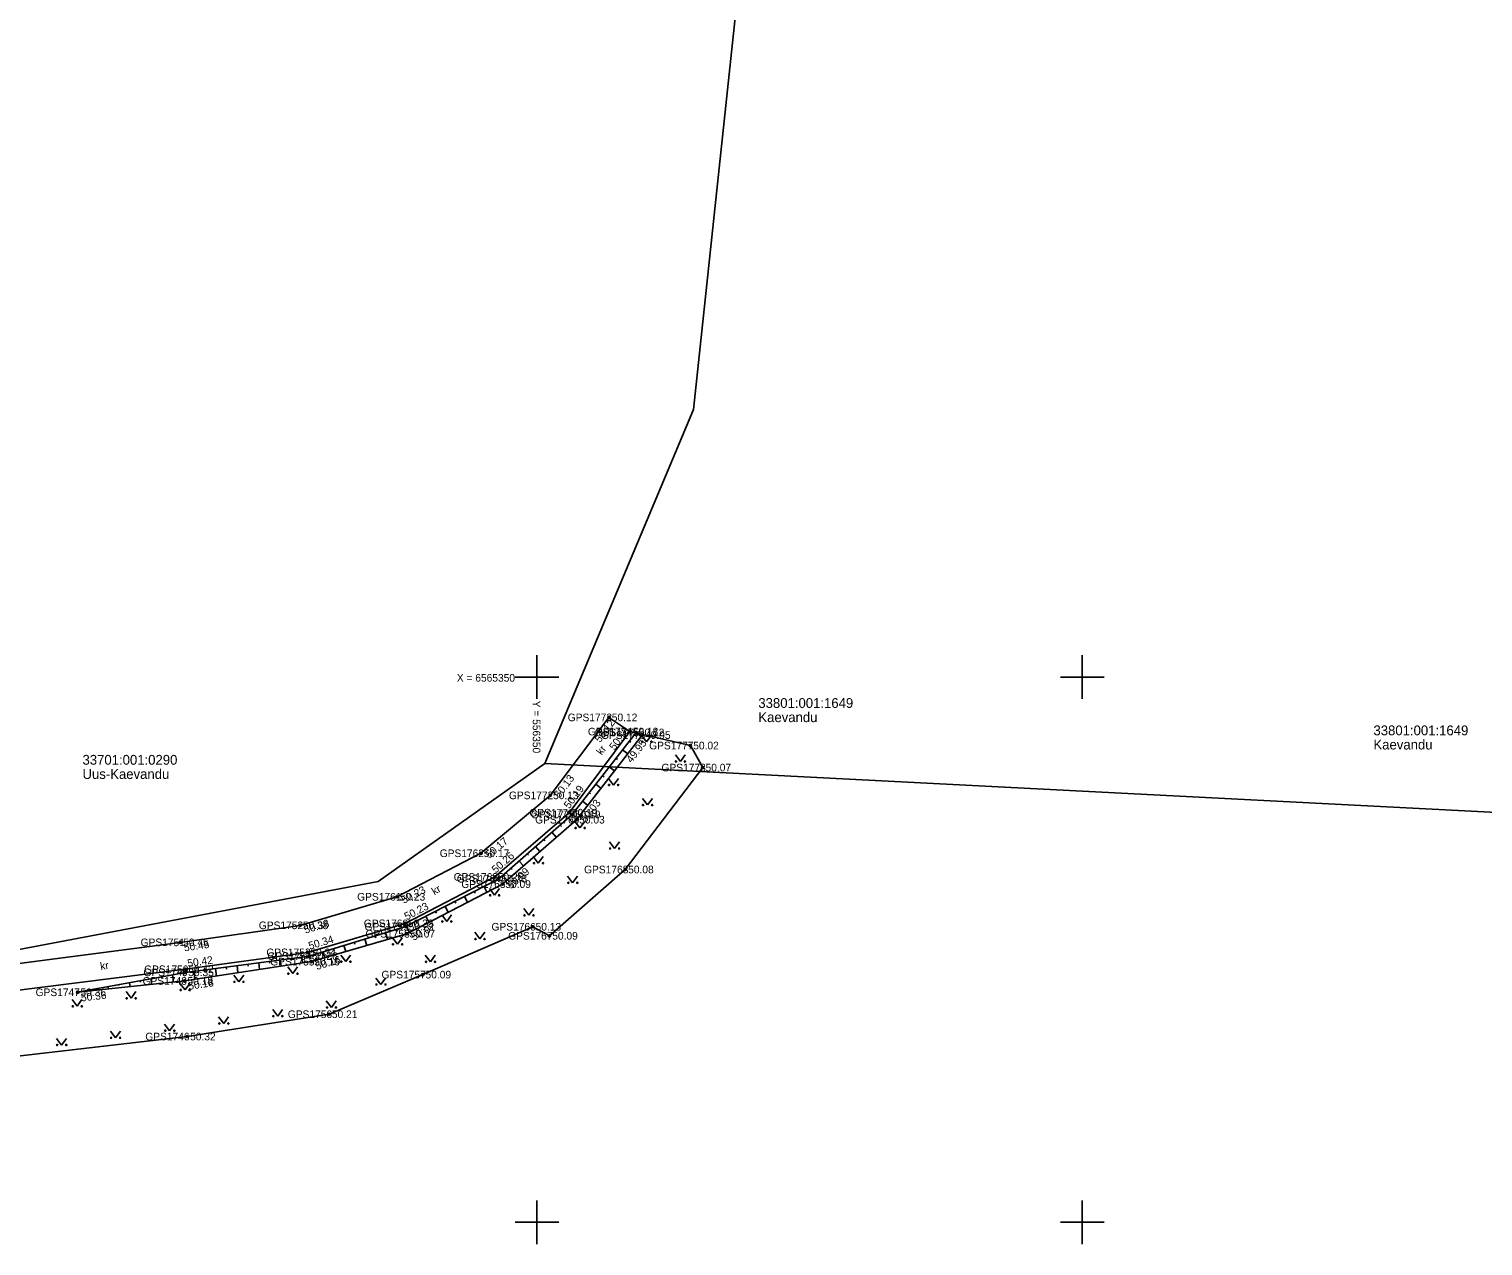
# Model space of a CAD drawing. Extents: x 551623 to 559850, y 6561220 to 6567135.
# Drawn here: x 556303.4 to 556436.7, y 6565297.8 to 6565409.4 of the extents above; entities that cross this region are included whole.
import ezdxf

# ---------------------------------------------------------------- set-up
doc = ezdxf.new("R2010")
doc.units = 0
for name, color, linetype in [('HALJASTUS', 7, 'Continuous'), ('KORGUS-EH2000', 7, 'Continuous'), ('MOOTKORG-EH2000', 7, 'Continuous'), ('MOOTMPUNKT', 7, 'Continuous'), ('MOOTNR', 7, 'Continuous'), ('MOOTPIIR', 7, 'Continuous'), ('PIIR', 7, 'Continuous'), ('RELJEEF', 7, 'Continuous'), ('TEE', 7, 'Continuous'), ('VORK', 7, 'Continuous')]:
    doc.layers.add(name, color=color, linetype=linetype)

msp = doc.modelspace()

# ---------------------------------------------------------------- linework, layer by layer
at = {"layer": 'HALJASTUS'}
for p, q in [((556359.59, 6565344.67), (556360.05, 6565344.07)), ((556360.05, 6565344.07), (556360.5, 6565344.67)), ((556362.69, 6565342.86), (556363.16, 6565342.25)), ((556363.16, 6565342.25), (556363.6, 6565342.86)), ((556356.55, 6565340.71), (556357.01, 6565340.1)), ((556357.01, 6565340.1), (556357.46, 6565340.71)), ((556359.67, 6565338.87), (556360.14, 6565338.27)), ((556360.14, 6565338.27), (556360.58, 6565338.87)), ((556353.48, 6565336.76), (556353.94, 6565336.16)), ((556353.94, 6565336.16), (556354.38, 6565336.76)), ((556356.65, 6565334.89), (556357.12, 6565334.28)), ((556357.12, 6565334.28), (556357.56, 6565334.89)), ((556349.66, 6565333.53), (556350.12, 6565332.93)), ((556350.12, 6565332.93), (556350.57, 6565333.53)), ((556352.81, 6565331.74), (556353.27, 6565331.13)), ((556353.27, 6565331.13), (556353.72, 6565331.74)), ((556345.64, 6565330.6), (556346.1, 6565329.99)), ((556346.1, 6565329.99), (556346.55, 6565330.6)), ((556341.26, 6565328.19), (556341.72, 6565327.58)), ((556341.72, 6565327.58), (556342.17, 6565328.19)), ((556348.79, 6565328.76), (556349.26, 6565328.15)), ((556349.26, 6565328.15), (556349.7, 6565328.76)), ((556344.3, 6565326.59), (556344.76, 6565325.98)), ((556344.76, 6565325.98), (556345.21, 6565326.59)), ((556336.74, 6565326.09), (556337.2, 6565325.49)), ((556337.2, 6565325.49), (556337.65, 6565326.09)), ((556332, 6565324.5), (556332.46, 6565323.9)), ((556332.46, 6565323.9), (556332.91, 6565324.5)), ((556339.76, 6565324.5), (556340.22, 6565323.89)), ((556340.22, 6565323.89), (556340.66, 6565324.5)), ((556322.2, 6565322.66), (556322.66, 6565322.05)), ((556322.66, 6565322.05), (556323.1, 6565322.66)), ((556327.14, 6565323.41), (556327.6, 6565322.8)), ((556327.6, 6565322.8), (556328.05, 6565323.41)), ((556335.21, 6565322.4), (556335.68, 6565321.8)), ((556335.68, 6565321.8), (556336.12, 6565322.4)), ((556312.31, 6565321.15), (556312.77, 6565320.54)), ((556312.77, 6565320.54), (556313.22, 6565321.15)), ((556317.25, 6565321.9), (556317.72, 6565321.3)), ((556317.72, 6565321.3), (556318.16, 6565321.9)), ((556307.36, 6565320.42), (556307.83, 6565319.81)), ((556307.83, 6565319.81), (556308.27, 6565320.42)), ((556325.76, 6565319.5), (556326.22, 6565318.9)), ((556326.22, 6565318.9), (556326.67, 6565319.5)), ((556330.67, 6565320.31), (556331.14, 6565319.7)), ((556331.14, 6565319.7), (556331.58, 6565320.31)), ((556315.85, 6565318.18), (556316.31, 6565317.57)), ((556316.31, 6565317.57), (556316.76, 6565318.18)), ((556320.8, 6565318.84), (556321.27, 6565318.23)), ((556321.27, 6565318.23), (556321.71, 6565318.84)), ((556305.94, 6565316.86), (556306.4, 6565316.25)), ((556306.4, 6565316.25), (556306.84, 6565316.86)), ((556310.89, 6565317.52), (556311.36, 6565316.91)), ((556311.36, 6565316.91), (556311.8, 6565317.52))]:
    msp.add_line(p, q, dxfattribs=at)
msp.add_lwpolyline([(556365.2, 6565341.7), (556358.1, 6565332.35), (556351.14, 6565326.27)], dxfattribs=at)
for centre in [(556359.65, 6565344.07), (556360.48, 6565344.07), (556362.75, 6565342.25), (556363.58, 6565342.25), (556356.61, 6565340.1), (556357.44, 6565340.1), (556359.73, 6565338.27), (556360.56, 6565338.27), (556353.54, 6565336.16), (556354.37, 6565336.16), (556356.71, 6565334.28), (556357.54, 6565334.28), (556349.72, 6565332.93), (556350.55, 6565332.93), (556352.87, 6565331.13), (556353.7, 6565331.13), (556345.7, 6565329.99), (556346.53, 6565329.99), (556341.32, 6565327.58), (556342.15, 6565327.58), (556348.85, 6565328.15), (556349.68, 6565328.15), (556336.8, 6565325.49), (556337.63, 6565325.49), (556344.36, 6565325.98), (556345.19, 6565325.98), (556332.06, 6565323.9), (556332.89, 6565323.9), (556339.82, 6565323.89), (556340.65, 6565323.89), (556327.2, 6565322.8), (556328.03, 6565322.8), (556317.32, 6565321.3), (556318.14, 6565321.3), (556322.26, 6565322.05), (556323.09, 6565322.05), (556335.28, 6565321.8), (556336.11, 6565321.8), (556307.43, 6565319.81), (556308.26, 6565319.81), (556312.37, 6565320.54), (556313.2, 6565320.54), (556330.74, 6565319.7), (556331.56, 6565319.7), (556320.87, 6565318.23), (556321.69, 6565318.23), (556325.82, 6565318.9), (556326.65, 6565318.9), (556310.95, 6565316.91), (556311.78, 6565316.91), (556315.91, 6565317.57), (556316.74, 6565317.57), (556306, 6565316.25), (556306.83, 6565316.25)]:
    msp.add_circle(centre, 0.055, dxfattribs=at)
at = {"layer": 'KORGUS-EH2000'}
for centre in [(556356.6, 6565346.3), (556358.52, 6565345), (556359.65, 6565344.68), (556364.07, 6565343.72), (556365.2, 6565341.7), (556351.21, 6565339.15), (556352.94, 6565337.56), (556353.61, 6565336.92), (556344.86, 6565333.84), (556346.14, 6565331.67), (556358.1, 6565332.35), (556346.84, 6565331.01), (556337.15, 6565329.85), (556337.9, 6565327.41), (556328.27, 6565327.23), (556338.05, 6565326.46), (556349.61, 6565327.1), (556317.29, 6565325.67), (556328.96, 6565324.75), (556329.31, 6565323.9), (556317.68, 6565322.13), (556317.75, 6565323.2), (556339.52, 6565322.71), (556307.87, 6565321.09), (556330.93, 6565319.08), (556317.93, 6565317.03)]:
    msp.add_circle(centre, 0.1, dxfattribs=at)
at = {"layer": 'MOOTMPUNKT'}
for centre in [(556356.6, 6565346.3), (556358.52, 6565345), (556359.08, 6565344.92), (556359.65, 6565344.68), (556364.07, 6565343.72), (556365.2, 6565341.7), (556351.21, 6565339.15), (556352.94, 6565337.56), (556353.22, 6565337.4), (556353.61, 6565336.92), (556344.86, 6565333.84), (556346.14, 6565331.67), (556346.49, 6565331.51), (556358.1, 6565332.35), (556346.84, 6565331.01), (556337.15, 6565329.85), (556337.9, 6565327.41), (556328.27, 6565327.23), (556337.97, 6565327.11), (556338.05, 6565326.46), (556349.61, 6565327.1), (556351.14, 6565326.27), (556317.29, 6565325.67), (556328.96, 6565324.75), (556329.12, 6565324.41), (556329.31, 6565323.9), (556317.68, 6565322.13), (556317.75, 6565323.2), (556317.76, 6565322.92), (556339.52, 6565322.71), (556307.87, 6565321.09), (556330.93, 6565319.08), (556317.93, 6565317.03)]:
    msp.add_circle(centre, 0.1, dxfattribs=at)
at = {"layer": 'MOOTPIIR'}
msp.add_lwpolyline([(556299.17, 6565314.85), (556317.93, 6565317.03), (556330.93, 6565319.08), (556339.52, 6565322.71), (556349.61, 6565327.1), (556351.14, 6565326.27), (556358.1, 6565332.35), (556365.2, 6565341.7), (556364.07, 6565343.72), (556358.52, 6565345), (556356.6, 6565346.3), (556351.21, 6565339.15), (556344.86, 6565333.84), (556337.15, 6565329.85), (556328.27, 6565327.23), (556317.29, 6565325.67), (556298.01, 6565323.15)], dxfattribs=at)
at = {"layer": 'PIIR'}
for points in [[(556340.11, 6565662.55), (556602.55, 6565855.41), (556605.97, 6565683.39), (556608.36, 6565562.52), (556612.15, 6565380.04), (556548.5, 6565368.1), (556519.21, 6565368.05), (556507.54, 6565334), (556350.73, 6565342.07), (556364.34, 6565374.53), (556389.4, 6565609.96)], [(556340.11, 6565662.55), (556389.4, 6565609.96), (556364.34, 6565374.53), (556350.73, 6565342.07), (556335.44, 6565331.24), (556229.81, 6565311.25), (556213.87, 6565303.19), (556199.38, 6565295.85), (556122.95, 6565328.71), (556145.23, 6565518.55)], [(556217.39, 6565298.59), (556213.87, 6565303.19), (556229.81, 6565311.25), (556335.44, 6565331.24), (556350.73, 6565342.07), (556507.54, 6565334), (556519.21, 6565368.05), (556548.5, 6565368.1), (556612.15, 6565380.04), (556615.14, 6565380.2), (556613.56, 6565366.23), (556611.32, 6565356.67), (556591.74, 6565273.2), (556570.09, 6565180.67), (556561.87, 6565145.74), (556557.67, 6565147.61), (556393.49, 6565220.36)]]:
    msp.add_lwpolyline(points, close=True, dxfattribs=at)
at = {"layer": 'RELJEEF'}
for p, q in [((556359.08, 6565344.92), (556359.55, 6565344.55)), ((556358.47, 6565344.13), (556358.61, 6565344.02)), ((556357.24, 6565342.55), (556357.38, 6565342.44)), ((556357.85, 6565343.34), (556358.32, 6565342.97)), ((556356.01, 6565340.97), (556356.15, 6565340.86)), ((556356.62, 6565341.76), (556357.1, 6565341.39)), ((556355.39, 6565340.19), (556355.87, 6565339.82)), ((556354.16, 6565338.61), (556354.64, 6565338.24)), ((556354.78, 6565339.4), (556354.92, 6565339.29)), ((556352.87, 6565337.09), (556353.28, 6565336.62)), ((556353.55, 6565337.82), (556353.69, 6565337.71)), ((556351.36, 6565335.77), (556351.77, 6565335.31)), ((556352.12, 6565336.43), (556352.24, 6565336.29)), ((556349.86, 6565334.46), (556350.26, 6565334)), ((556350.61, 6565335.12), (556350.73, 6565334.98)), ((556348.35, 6565333.14), (556348.76, 6565332.68)), ((556349.11, 6565333.8), (556349.23, 6565333.66)), ((556346.85, 6565331.82), (556347.25, 6565331.37)), ((556347.6, 6565332.48), (556347.72, 6565332.34)), ((556344.25, 6565330.35), (556344.33, 6565330.19)), ((556345.14, 6565330.81), (556345.41, 6565330.27)), ((556346.02, 6565331.27), (556346.11, 6565331.11)), ((556341.58, 6565328.97), (556341.86, 6565328.44)), ((556342.47, 6565329.43), (556342.55, 6565329.27)), ((556343.36, 6565329.89), (556343.64, 6565329.35)), ((556338.92, 6565327.6), (556339, 6565327.43)), ((556339.81, 6565328.06), (556340.08, 6565327.52)), ((556340.69, 6565328.51), (556340.78, 6565328.35)), ((556335.16, 6565326.25), (556335.22, 6565326.08)), ((556336.12, 6565326.54), (556336.3, 6565325.95)), ((556337.08, 6565326.83), (556337.13, 6565326.65)), ((556338.03, 6565327.14), (556338.31, 6565326.6)), ((556331.34, 6565325.09), (556331.39, 6565324.92)), ((556332.29, 6565325.38), (556332.46, 6565324.83)), ((556333.25, 6565325.67), (556333.3, 6565325.5)), ((556334.21, 6565325.96), (556334.38, 6565325.39)), ((556322.49, 6565323.54), (556322.58, 6565322.88)), ((556323.49, 6565323.67), (556323.51, 6565323.48)), ((556324.48, 6565323.8), (556324.56, 6565323.18)), ((556325.47, 6565323.93), (556325.49, 6565323.75)), ((556326.46, 6565324.06), (556326.54, 6565323.48)), ((556327.45, 6565324.19), (556327.47, 6565324.02)), ((556328.44, 6565324.32), (556328.51, 6565323.78)), ((556329.42, 6565324.5), (556329.47, 6565324.35)), ((556330.38, 6565324.8), (556330.54, 6565324.26)), ((556313.61, 6565322.15), (556313.63, 6565322.02)), ((556314.59, 6565322.33), (556314.68, 6565321.81)), ((556315.57, 6565322.51), (556315.61, 6565322.34)), ((556316.56, 6565322.7), (556316.68, 6565322.03)), ((556317.54, 6565322.88), (556317.58, 6565322.65)), ((556318.53, 6565323.02), (556318.63, 6565322.28)), ((556319.52, 6565323.15), (556319.55, 6565322.93)), ((556320.51, 6565323.28), (556320.6, 6565322.58)), ((556321.5, 6565323.41), (556321.53, 6565323.21)), ((556308.69, 6565321.24), (556308.7, 6565321.18)), ((556309.67, 6565321.42), (556309.68, 6565321.38)), ((556310.66, 6565321.6), (556310.7, 6565321.39)), ((556311.64, 6565321.79), (556311.66, 6565321.7)), ((556312.62, 6565321.97), (556312.69, 6565321.6))]:
    msp.add_line(p, q, dxfattribs=at)
for points in [[(556359.08, 6565344.92), (556353.22, 6565337.4), (556346.49, 6565331.51), (556337.97, 6565327.11), (556329.12, 6565324.41), (556317.76, 6565322.92), (556307.87, 6565321.09)], [(556359.65, 6565344.68), (556353.61, 6565336.92), (556346.84, 6565331.01), (556338.05, 6565326.46), (556329.31, 6565323.9), (556317.68, 6565322.13), (556307.87, 6565321.09)]]:
    msp.add_lwpolyline(points, dxfattribs=at)
at = {"layer": 'TEE'}
for points in [[(556356.6, 6565346.3), (556351.21, 6565339.15), (556344.86, 6565333.84), (556337.15, 6565329.85), (556328.27, 6565327.23), (556317.29, 6565325.67), (556298.01, 6565323.15), (556286.58, 6565321.39), (556267.55, 6565317.57), (556244.57, 6565312.04), (556234.47, 6565309.29), (556224.05, 6565306.05), (556211.7, 6565301.84), (556209.92, 6565301.46), (556206.61, 6565301.4), (556202.99, 6565302.38), (556199.24, 6565304.37), (556194.43, 6565307.33)], [(556298.09, 6565320.72), (556317.75, 6565323.2), (556328.96, 6565324.75), (556337.9, 6565327.41), (556346.14, 6565331.67), (556352.94, 6565337.56), (556358.52, 6565345)]]:
    msp.add_lwpolyline(points, dxfattribs=at)
at = {"layer": 'VORK'}
for p, q in [((556350, 6565352), (556350, 6565348)), ((556400, 6565352), (556400, 6565348)), ((556348, 6565350), (556352, 6565350)), ((556398, 6565350), (556402, 6565350)), ((556350, 6565302), (556350, 6565298)), ((556400, 6565302), (556400, 6565298)), ((556348, 6565300), (556352, 6565300)), ((556398, 6565300), (556402, 6565300))]:
    msp.add_line(p, q, dxfattribs=at)

# ---------------------------------------------------------------- texts
at = {"layer": 'KORGUS-EH2000'}
for s, rotation, p in [(' 50.12', 53.0261, (556355.63, 6565343.72)), (' 50.18', 53.174, (556356.96, 6565343.02)), (' 49.95', 52.1228, (556358.51, 6565341.87)), (' 50.13', 53.0261, (556351.91, 6565338.63)), (' 50.19', 53.174, (556352.8, 6565337.66)), (' 50.03', 52.1228, (556354.3, 6565336.38)), (' 50.17', 39.9404, (556345.42, 6565333.16)), (' 50.26', 40.8762, (556346.02, 6565331.8)), (' 50.09', 41.0833, (556347.42, 6565330.35)), (' 50.23', 27.3328, (556337.55, 6565329.07)), (' 50.23', 27.3506, (556337.82, 6565327.56)), (' 50.38', 16.4331, (556328.51, 6565326.39)), (' 50.07', 27.368, (556338.45, 6565325.68)), (' 50.34', 16.5474, (556328.91, 6565324.92)), (' 50.45', 8.0749, (556317.41, 6565324.8)), (' 50.42', 7.8815, (556317.73, 6565323.37)), (' 50.16', 16.3231, (556329.56, 6565323.06)), (' 50.18', 8.651, (556317.82, 6565321.27)), (' 50.36', 6.092, (556307.96, 6565320.22))]:
    msp.add_text(s, height=0.7, rotation=rotation, dxfattribs=at).set_placement(p)
for s, p in [(' 50.02', (556364.07, 6565343.37)), (' 50.07', (556365.2, 6565341.35)), (' 50.08', (556358.1, 6565332)), (' 50.13', (556349.61, 6565326.75)), (' 50.09', (556339.52, 6565322.36)), (' 50.21', (556330.93, 6565318.73)), (' 50.32', (556317.93, 6565316.68))]:
    msp.add_text(s, height=0.7, dxfattribs=at).set_placement(p)
at = {"layer": 'MOOTKORG-EH2000'}
for s, p in [(' 50.12', (556356.6, 6565345.95)), (' 50.18', (556358.52, 6565344.65)), (' 50.12', (556359.08, 6565344.57)), (' 49.95', (556359.65, 6565344.33)), (' 50.02', (556364.07, 6565343.37)), (' 50.07', (556365.2, 6565341.35)), (' 50.13', (556351.21, 6565338.8)), (' 50.19', (556352.94, 6565337.21)), (' 50.19', (556353.22, 6565337.05)), (' 50.03', (556353.61, 6565336.57)), (' 50.17', (556344.86, 6565333.49)), (' 50.26', (556346.14, 6565331.32)), (' 50.23', (556346.49, 6565331.16)), (' 50.08', (556358.1, 6565332)), (' 50.23', (556337.15, 6565329.5)), (' 50.09', (556346.84, 6565330.66)), (' 50.38', (556328.27, 6565326.88)), (' 50.23', (556337.9, 6565327.06)), (' 50.22', (556337.97, 6565326.76)), (' 50.07', (556338.05, 6565326.11)), (' 50.13', (556349.61, 6565326.75)), (' 50.09', (556351.14, 6565325.92)), (' 50.45', (556317.29, 6565325.32)), (' 50.34', (556328.96, 6565324.4)), (' 50.42', (556317.75, 6565322.85)), (' 50.26', (556329.12, 6565324.06)), (' 50.16', (556329.31, 6565323.55)), (' 50.18', (556317.68, 6565321.78)), (' 50.35', (556317.76, 6565322.57)), (' 50.09', (556339.52, 6565322.36)), (' 50.36', (556307.87, 6565320.74)), (' 50.21', (556330.93, 6565318.73)), (' 50.32', (556317.93, 6565316.68))]:
    msp.add_text(s, height=0.7, dxfattribs=at).set_placement(p)
at = {"layer": 'MOOTNR'}
for s, p in [('GPS1773 ', (556352.82, 6565345.95)), ('GPS1774 ', (556354.67, 6565344.65)), ('GPS1775 ', (556355.3, 6565344.57)), ('GPS1776 ', (556355.87, 6565344.33)), ('GPS1777 ', (556360.29, 6565343.37)), ('GPS1778 ', (556361.42, 6565341.35)), ('GPS1772 ', (556347.43, 6565338.8)), ('GPS1771 ', (556349.3, 6565337.21)), ('GPS1770 ', (556349.44, 6565337.05)), ('GPS1769 ', (556349.83, 6565336.57)), ('GPS1762 ', (556341.08, 6565333.49)), ('GPS1763 ', (556342.36, 6565331.32)), ('GPS1764 ', (556342.64, 6565331.16)), ('GPS1768 ', (556354.32, 6565332)), ('GPS1761 ', (556333.51, 6565329.5)), ('GPS1765 ', (556343.06, 6565330.66)), ('GPS1752 ', (556324.49, 6565326.88)), ('GPS1760 ', (556334.12, 6565327.06)), ('GPS1759 ', (556334.19, 6565326.76)), ('GPS1758 ', (556334.27, 6565326.11)), ('GPS1766 ', (556345.83, 6565326.75)), ('GPS1767 ', (556347.36, 6565325.92)), ('GPS1751 ', (556313.65, 6565325.32)), ('GPS1753 ', (556325.18, 6565324.4)), ('GPS1750 ', (556313.97, 6565322.85)), ('GPS1754 ', (556325.27, 6565324.06)), ('GPS1755 ', (556325.54, 6565323.55)), ('GPS1748 ', (556313.83, 6565321.78)), ('GPS1749 ', (556313.91, 6565322.57)), ('GPS1757 ', (556335.74, 6565322.36)), ('GPS1747 ', (556304.02, 6565320.74)), ('GPS1756 ', (556327.15, 6565318.73)), ('GPS1746 ', (556314.08, 6565316.68))]:
    msp.add_text(s, height=0.7, dxfattribs=at).set_placement(p)
at = {"layer": 'PIIR'}
for s, p in [('33801:001:1649', (556370.3, 6565347.17)), ('Kaevandu', (556370.3, 6565345.87)), ('33801:001:1649', (556426.71, 6565344.66)), ('Kaevandu', (556426.71, 6565343.36)), ('33701:001:0290', (556308.32, 6565341.96)), ('Uus-Kaevandu', (556308.32, 6565340.66))]:
    msp.add_text(s, height=0.9, dxfattribs=at).set_placement(p)
at = {"layer": 'TEE'}
for rotation, p in [(53.7422, (556355.94, 6565342.79)), (30.3491, (556340.59, 6565329.98)), (9.1123, (556310, 6565323.13))]:
    msp.add_text('kr', height=0.7, rotation=rotation, dxfattribs=at).set_placement(p)
at = {"layer": 'VORK'}
msp.add_text('X = 6565350', height=0.7, dxfattribs=at).set_placement((556342.65, 6565349.58))
msp.add_text('Y = 556350 ', height=0.7, rotation=270, dxfattribs=at).set_placement((556349.61, 6565347.83))

doc.saveas('drawing.dxf')
